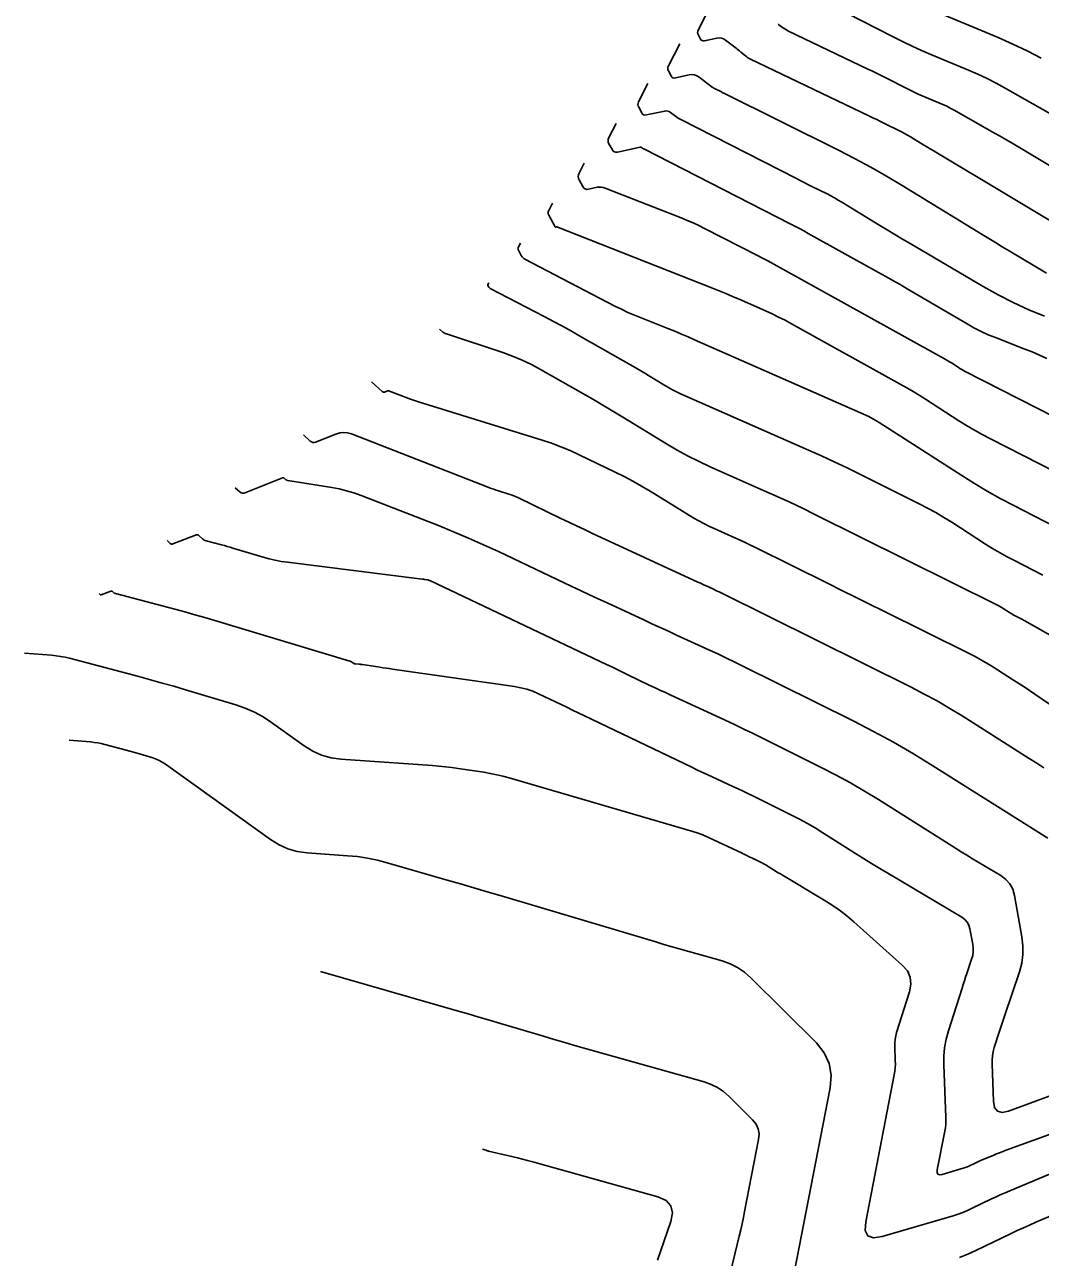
# Model space of a CAD drawing. Extents: x 1354696 to 1366163, y 660729 to 670380.
# Drawn here: x 1359937.4 to 1360076.9, y 663960.8 to 664130.1 of the extents above; entities that cross this region are included whole.
import ezdxf

# ---------------------------------------------------------------- set-up
doc = ezdxf.new("R2010")
doc.units = 0
doc.layers.add('R_Contours', color=7, linetype='Continuous')

msp = doc.modelspace()

# ---------------------------------------------------------------- linework, layer by layer
at = {"layer": 'R_Contours'}
for points in [[(1360031.75, 664132.93), (1360029.91, 664129.32), (1360029.85, 664129.16), (1360029.83, 664129.01), (1360029.85, 664128.85), (1360029.92, 664128.7), (1360030.25, 664128.08), (1360030.35, 664127.95), (1360030.47, 664127.87), (1360030.61, 664127.84), (1360030.77, 664127.85), (1360032.46, 664128.21), (1360032.79, 664128.25), (1360033.1, 664128.22), (1360033.4, 664128.11), (1360033.68, 664127.94), (1360035.12, 664126.84), (1360035.28, 664126.71), (1360035.45, 664126.58), (1360035.61, 664126.45), (1360035.77, 664126.31), (1360036.42, 664125.77), (1360036.58, 664125.64), (1360036.75, 664125.52), (1360036.93, 664125.41), (1360037.12, 664125.31), (1360053.37, 664117.54), (1360053.9, 664117.28), (1360054.43, 664117.02), (1360054.96, 664116.76), (1360055.49, 664116.5), (1360057.85, 664115.33), (1360058.26, 664115.12), (1360058.66, 664114.91), (1360059.05, 664114.68), (1360059.44, 664114.45), (1360061, 664113.49), (1360061.39, 664113.25), (1360061.78, 664113.02), (1360062.17, 664112.78), (1360062.56, 664112.55), (1360082.64, 664100.52)], [(1360048.08, 664132.8), (1360056.8, 664128.33), (1360058.05, 664127.7), (1360059.31, 664127.1), (1360060.58, 664126.52), (1360061.87, 664125.97), (1360067.03, 664123.81), (1360068.31, 664123.26), (1360069.58, 664122.66), (1360070.82, 664122.03), (1360072.05, 664121.36), (1360086.55, 664113.14)], [(1360077.03, 664125.48), (1360075.09, 664126.47), (1360073.11, 664127.4), (1360071.11, 664128.28), (1360060.99, 664132.51)], [(1360040.88, 664130.13), (1360041.22, 664129.86), (1360041.58, 664129.61), (1360041.95, 664129.39), (1360042.34, 664129.18), (1360053.23, 664123.97), (1360053.87, 664123.66), (1360054.51, 664123.35), (1360055.14, 664123.03), (1360055.78, 664122.71), (1360058.47, 664121.33), (1360059.02, 664121.05), (1360059.57, 664120.79), (1360060.13, 664120.54), (1360060.69, 664120.3), (1360062.95, 664119.35), (1360063.51, 664119.11), (1360064.06, 664118.85), (1360064.61, 664118.57), (1360065.15, 664118.28), (1360070.2, 664115.41), (1360071.22, 664114.83), (1360072.24, 664114.24), (1360073.25, 664113.65), (1360074.26, 664113.05), (1360087.53, 664105.1)], [(1360077.74, 664095.94), (1360072.6, 664099.02), (1360071.68, 664099.57), (1360070.76, 664100.13), (1360069.85, 664100.69), (1360068.93, 664101.25), (1360057.94, 664107.99), (1360055.79, 664109.27), (1360053.61, 664110.51), (1360051.4, 664111.7), (1360049.17, 664112.84), (1360033.42, 664120.66), (1360033.31, 664120.71), (1360033.21, 664120.76), (1360033.11, 664120.82), (1360033.01, 664120.87), (1360032.05, 664121.36), (1360031.99, 664121.39), (1360031.93, 664121.42), (1360031.88, 664121.46), (1360031.83, 664121.5), (1360030.06, 664122.85), (1360029.74, 664123.05), (1360029.41, 664123.17), (1360029.05, 664123.2), (1360028.68, 664123.16), (1360026.79, 664122.75), (1360026.61, 664122.74), (1360026.45, 664122.78), (1360026.32, 664122.87), (1360026.21, 664123.02), (1360025.83, 664123.71), (1360025.76, 664123.88), (1360025.74, 664124.05), (1360025.76, 664124.23), (1360025.82, 664124.4), (1360027.38, 664127.45)], [(1360077.48, 664090.03), (1360075.31, 664090.92), (1360073.18, 664091.9), (1360071.1, 664092.95), (1360069.06, 664094.1), (1360059.01, 664100), (1360057.97, 664100.62), (1360056.93, 664101.24), (1360055.89, 664101.87), (1360054.86, 664102.5), (1360049.66, 664105.68), (1360049.16, 664105.98), (1360048.65, 664106.27), (1360048.13, 664106.55), (1360047.61, 664106.82), (1360045.51, 664107.86), (1360044.98, 664108.12), (1360044.46, 664108.39), (1360043.94, 664108.65), (1360043.41, 664108.92), (1360027.53, 664117.02), (1360027.34, 664117.13), (1360027.15, 664117.24), (1360026.97, 664117.36), (1360026.79, 664117.49), (1360026.1, 664118.02), (1360025.92, 664118.14), (1360025.73, 664118.2), (1360025.53, 664118.22), (1360025.32, 664118.2), (1360022.8, 664117.66), (1360022.61, 664117.64), (1360022.43, 664117.69), (1360022.29, 664117.79), (1360022.17, 664117.95), (1360021.75, 664118.72), (1360021.67, 664118.91), (1360021.64, 664119.1), (1360021.66, 664119.29), (1360021.74, 664119.49), (1360023.01, 664121.98)], [(1360018.64, 664116.5), (1360017.65, 664114.57), (1360017.57, 664114.36), (1360017.55, 664114.15), (1360017.58, 664113.93), (1360017.67, 664113.72), (1360018.13, 664112.88), (1360018.26, 664112.71), (1360018.42, 664112.59), (1360018.6, 664112.55), (1360018.82, 664112.56), (1360021.96, 664113.24), (1360022.01, 664113.24), (1360022.05, 664113.24), (1360022.09, 664113.22), (1360022.13, 664113.2), (1360022.28, 664113.09), (1360022.32, 664113.06), (1360022.36, 664113.03), (1360022.4, 664113.01), (1360022.44, 664112.99), (1360042.57, 664102.71), (1360043.19, 664102.39), (1360043.81, 664102.06), (1360044.43, 664101.73), (1360045.04, 664101.39), (1360054.68, 664096.05), (1360055.67, 664095.5), (1360056.65, 664094.94), (1360057.64, 664094.37), (1360058.62, 664093.8), (1360066.85, 664088.96), (1360067.79, 664088.43), (1360068.76, 664087.94), (1360069.74, 664087.49), (1360070.74, 664087.08), (1360074.79, 664085.52), (1360075.8, 664085.12), (1360076.79, 664084.69), (1360077.78, 664084.24)], [(1360091.31, 664069.83), (1360066.59, 664082.45), (1360066.34, 664082.58), (1360066.1, 664082.72), (1360065.86, 664082.86), (1360065.62, 664083.01), (1360064.69, 664083.61), (1360064.45, 664083.76), (1360064.22, 664083.9), (1360063.98, 664084.04), (1360063.74, 664084.18), (1360039.9, 664097.39), (1360039.47, 664097.63), (1360039.03, 664097.87), (1360038.58, 664098.1), (1360038.14, 664098.33), (1360030.79, 664102.08), (1360030, 664102.47), (1360029.21, 664102.84), (1360028.41, 664103.19), (1360027.6, 664103.52), (1360017.14, 664107.63), (1360016.87, 664107.72), (1360016.6, 664107.76), (1360016.32, 664107.77), (1360016.04, 664107.73), (1360014.84, 664107.47), (1360014.6, 664107.45), (1360014.4, 664107.5), (1360014.22, 664107.62), (1360014.08, 664107.82), (1360013.58, 664108.74), (1360013.48, 664108.96), (1360013.45, 664109.19), (1360013.48, 664109.42), (1360013.56, 664109.65), (1360014.27, 664111.03)], [(1360009.9, 664105.55), (1360009.39, 664104.56), (1360009.33, 664104.4), (1360009.31, 664104.24), (1360009.34, 664104.07), (1360009.4, 664103.91), (1360010.29, 664102.3), (1360010.3, 664102.28), (1360010.32, 664102.27), (1360010.33, 664102.26), (1360010.36, 664102.27), (1360010.45, 664102.29), (1360010.47, 664102.29), (1360010.49, 664102.29), (1360010.51, 664102.28), (1360010.53, 664102.28), (1360031.88, 664093.88), (1360032.8, 664093.51), (1360033.72, 664093.14), (1360034.63, 664092.75), (1360035.54, 664092.35), (1360039.16, 664090.75), (1360040.06, 664090.34), (1360040.96, 664089.91), (1360041.84, 664089.46), (1360042.71, 664088.99), (1360057.67, 664080.69), (1360058.55, 664080.2), (1360059.42, 664079.69), (1360060.28, 664079.16), (1360061.13, 664078.62), (1360065.72, 664075.66), (1360066.78, 664075), (1360067.85, 664074.36), (1360068.93, 664073.76), (1360070.04, 664073.17), (1360085.66, 664065.2)], [(1360005.53, 664100.07), (1360005.22, 664099.48), (1360005.19, 664099.38), (1360005.17, 664099.28), (1360005.19, 664099.18), (1360005.23, 664099.09), (1360005.63, 664098.35), (1360005.73, 664098.2), (1360005.84, 664098.07), (1360005.97, 664097.96), (1360006.12, 664097.87), (1360018.49, 664091.42), (1360019.37, 664090.97), (1360020.27, 664090.55), (1360021.17, 664090.15), (1360022.09, 664089.78), (1360025.77, 664088.33), (1360026.69, 664087.96), (1360027.61, 664087.58), (1360028.52, 664087.2), (1360029.43, 664086.8), (1360053.33, 664076.23), (1360053.42, 664076.19), (1360053.51, 664076.15), (1360053.6, 664076.1), (1360053.69, 664076.05), (1360054.54, 664075.58), (1360054.59, 664075.55), (1360054.64, 664075.52), (1360054.7, 664075.49), (1360054.75, 664075.45), (1360066.11, 664068.13), (1360067.84, 664067.04), (1360069.59, 664066), (1360071.37, 664065.01), (1360073.18, 664064.06), (1360080.45, 664060.34)], [(1360077.26, 664054.46), (1360073.26, 664056.5), (1360072.27, 664057.02), (1360071.29, 664057.57), (1360070.33, 664058.14), (1360069.38, 664058.74), (1360064.75, 664061.72), (1360063.66, 664062.4), (1360062.55, 664063.05), (1360061.42, 664063.67), (1360060.27, 664064.26), (1360052.11, 664068.32), (1360050.36, 664069.18), (1360048.6, 664070.02), (1360046.83, 664070.84), (1360045.05, 664071.63), (1360027.42, 664079.43), (1360026.85, 664079.7), (1360026.3, 664079.97), (1360025.75, 664080.27), (1360025.22, 664080.59), (1360023.1, 664081.89), (1360022.57, 664082.21), (1360022.03, 664082.53), (1360021.5, 664082.84), (1360020.96, 664083.15), (1360013.75, 664087.26), (1360012.52, 664087.95), (1360011.28, 664088.64), (1360010.04, 664089.31), (1360008.78, 664089.97), (1360001.36, 664093.85), (1360001.31, 664093.88), (1360001.26, 664093.91), (1360001.22, 664093.96), (1360001.19, 664094.01), (1360001.05, 664094.26), (1360001.04, 664094.29), (1360001.04, 664094.33), (1360001.04, 664094.36), (1360001.05, 664094.39), (1360001.16, 664094.6)], [(1359994.4, 664088.26), (1359994.87, 664087.84), (1359994.95, 664087.78), (1359995.03, 664087.72), (1359995.13, 664087.67), (1359995.22, 664087.63), (1360003.11, 664085.02), (1360004.44, 664084.54), (1360005.75, 664084), (1360007.02, 664083.4), (1360008.27, 664082.72), (1360014.09, 664079.4), (1360015.47, 664078.61), (1360016.84, 664077.81), (1360018.21, 664076.99), (1360019.57, 664076.17), (1360025.56, 664072.49), (1360027.03, 664071.63), (1360028.52, 664070.82), (1360030.04, 664070.05), (1360031.58, 664069.34), (1360039, 664066.06), (1360040.75, 664065.27), (1360042.49, 664064.47), (1360044.22, 664063.64), (1360045.95, 664062.8), (1360071, 664050.34), (1360071.21, 664050.24), (1360071.41, 664050.12), (1360071.61, 664050.01), (1360071.81, 664049.88), (1360072.65, 664049.34), (1360072.82, 664049.24), (1360072.99, 664049.13), (1360073.17, 664049.03), (1360073.35, 664048.94), (1360074.07, 664048.57), (1360074.25, 664048.48), (1360074.43, 664048.38), (1360074.61, 664048.28), (1360074.78, 664048.19), (1360082.48, 664043.84)], [(1360086.97, 664030.76), (1360076.16, 664038.13), (1360075.43, 664038.62), (1360074.69, 664039.11), (1360073.95, 664039.59), (1360073.21, 664040.06), (1360070.22, 664041.95), (1360069.47, 664042.41), (1360068.71, 664042.85), (1360067.93, 664043.27), (1360067.15, 664043.68), (1360055.33, 664049.54), (1360053.44, 664050.48), (1360051.54, 664051.42), (1360049.65, 664052.37), (1360047.76, 664053.31), (1360037.8, 664058.25), (1360037.1, 664058.6), (1360036.39, 664058.94), (1360035.68, 664059.27), (1360034.96, 664059.59), (1360032.09, 664060.86), (1360031.38, 664061.19), (1360030.68, 664061.54), (1360029.99, 664061.91), (1360029.31, 664062.31), (1360023.33, 664065.98), (1360022.15, 664066.68), (1360020.95, 664067.36), (1360019.74, 664068), (1360018.51, 664068.61), (1360013.57, 664071), (1360012.33, 664071.58), (1360011.06, 664072.1), (1360009.78, 664072.58), (1360008.48, 664073.01), (1359991.52, 664078.26), (1359991.1, 664078.39), (1359990.67, 664078.54), (1359990.26, 664078.69), (1359989.84, 664078.84), (1359987.52, 664079.75), (1359987.44, 664079.77), (1359987.35, 664079.78), (1359987.26, 664079.77), (1359987.18, 664079.75), (1359986.83, 664079.61), (1359986.75, 664079.59), (1359986.67, 664079.59), (1359986.6, 664079.62), (1359986.52, 664079.67), (1359985.05, 664081)], [(1360077.4, 664027.98), (1360076.4, 664028.64), (1360075.39, 664029.3), (1360074.38, 664029.94), (1360066.19, 664035.12), (1360064.48, 664036.17), (1360062.73, 664037.18), (1360060.97, 664038.14), (1360059.17, 664039.06), (1360033.06, 664052.03), (1360032.79, 664052.16), (1360032.53, 664052.28), (1360032.27, 664052.41), (1360032, 664052.53), (1360030.94, 664053.02), (1360030.67, 664053.14), (1360030.41, 664053.26), (1360030.14, 664053.39), (1360029.88, 664053.51), (1360015.39, 664060.2), (1360014.3, 664060.71), (1360013.22, 664061.22), (1360012.14, 664061.73), (1360011.06, 664062.25), (1360005.25, 664065.06), (1360004.92, 664065.21), (1360004.59, 664065.35), (1360004.25, 664065.48), (1360003.91, 664065.59), (1360002.52, 664066.02), (1360002.18, 664066.13), (1360001.84, 664066.25), (1360001.5, 664066.37), (1360001.16, 664066.5), (1359982.31, 664073.85), (1359981.77, 664074), (1359981.24, 664074.05), (1359980.7, 664074), (1359980.17, 664073.84), (1359977.37, 664072.74), (1359977.17, 664072.69), (1359976.99, 664072.7), (1359976.81, 664072.76), (1359976.65, 664072.87), (1359975.7, 664073.73)], [(1359966.34, 664066.47), (1359967.04, 664065.84), (1359967.16, 664065.76), (1359967.29, 664065.71), (1359967.42, 664065.71), (1359967.57, 664065.74), (1359972.84, 664067.81), (1359972.9, 664067.83), (1359972.97, 664067.83), (1359973.03, 664067.81), (1359973.08, 664067.77), (1359973.3, 664067.57), (1359973.35, 664067.52), (1359973.41, 664067.49), (1359973.48, 664067.46), (1359973.55, 664067.45), (1359979.6, 664066.49), (1359980.63, 664066.3), (1359981.64, 664066.05), (1359982.64, 664065.75), (1359983.62, 664065.4), (1359994.24, 664061.26), (1359996.32, 664060.42), (1359998.39, 664059.55), (1360000.45, 664058.64), (1360002.48, 664057.7), (1360012.56, 664052.91), (1360013.77, 664052.34), (1360014.98, 664051.77), (1360016.19, 664051.2), (1360017.41, 664050.64), (1360022.44, 664048.31), (1360023.57, 664047.79), (1360024.7, 664047.27), (1360025.82, 664046.75), (1360026.95, 664046.23), (1360031.47, 664044.16), (1360032.6, 664043.64), (1360033.72, 664043.11), (1360034.84, 664042.57), (1360035.95, 664042.02), (1360051.2, 664034.45), (1360054, 664033.01), (1360056.76, 664031.51), (1360059.48, 664029.93), (1360062.16, 664028.29), (1360077.91, 664018.33)], [(1360078.1, 663982.89), (1360072.51, 663980.85), (1360071.65, 663980.67), (1360071.02, 663980.83), (1360070.63, 663981.35), (1360070.47, 663982.22), (1360070.27, 663987.29), (1360070.27, 663987.87), (1360070.32, 663988.45), (1360070.42, 663989.02), (1360070.58, 663989.58), (1360071.29, 663991.82), (1360071.47, 663992.38), (1360071.65, 663992.94), (1360071.84, 663993.49), (1360072.02, 663994.05), (1360074.03, 663999.98), (1360074.34, 664001.16), (1360074.51, 664002.35), (1360074.52, 664003.56), (1360074.38, 664004.77), (1360073.36, 664010.48), (1360073.12, 664011.32), (1360072.72, 664012.05), (1360072.18, 664012.68), (1360071.47, 664013.2), (1360068.35, 664015.06), (1360067.57, 664015.52), (1360066.79, 664015.99), (1360066.02, 664016.47), (1360065.25, 664016.96), (1360054.66, 664023.65), (1360052.76, 664024.81), (1360050.84, 664025.93), (1360048.88, 664026.99), (1360046.9, 664028.01), (1360037.45, 664032.7), (1360036.18, 664033.33), (1360034.91, 664033.94), (1360033.64, 664034.54), (1360032.36, 664035.13), (1360026.15, 664037.99), (1360025.41, 664038.33), (1360024.67, 664038.67), (1360023.93, 664039.02), (1360023.2, 664039.37), (1360020.26, 664040.79), (1360019.52, 664041.14), (1360018.78, 664041.49), (1360018.05, 664041.85), (1360017.31, 664042.2), (1359993.06, 664053.72), (1359992.98, 664053.75), (1359992.9, 664053.78), (1359992.82, 664053.8), (1359992.73, 664053.82), (1359992.38, 664053.87), (1359992.29, 664053.88), (1359992.2, 664053.89), (1359992.11, 664053.9), (1359992.02, 664053.92), (1359973.52, 664056.24), (1359972.67, 664056.36), (1359971.83, 664056.52), (1359971, 664056.72), (1359970.18, 664056.95), (1359966.04, 664058.19), (1359965.65, 664058.31), (1359965.25, 664058.42), (1359964.86, 664058.53), (1359964.46, 664058.63), (1359962.37, 664059.18), (1359962.23, 664059.23), (1359962.1, 664059.29), (1359961.97, 664059.37), (1359961.85, 664059.47), (1359961.41, 664059.88), (1359961.29, 664059.96), (1359961.17, 664060.01), (1359961.04, 664060.01), (1359960.9, 664059.97), (1359957.77, 664058.75), (1359957.68, 664058.72), (1359957.59, 664058.72), (1359957.51, 664058.75), (1359957.43, 664058.81), (1359956.99, 664059.2)], [(1360079.69, 663978.21), (1360072.05, 663975.43), (1360071.67, 663975.28), (1360071.28, 663975.13), (1360070.9, 663974.98), (1360070.51, 663974.82), (1360068.61, 663974.02), (1360068.42, 663973.94), (1360068.23, 663973.85), (1360068.03, 663973.77), (1360067.84, 663973.68), (1360067.09, 663973.31), (1360066.9, 663973.22), (1360066.7, 663973.14), (1360066.51, 663973.07), (1360066.31, 663973.01), (1360063.42, 663972.16), (1360063.06, 663972.11), (1360062.84, 663972.19), (1360062.73, 663972.41), (1360062.75, 663972.77), (1360063.79, 663978.1), (1360063.86, 663978.57), (1360063.91, 663979.03), (1360063.93, 663979.5), (1360063.93, 663979.97), (1360063.64, 663987.19), (1360063.65, 663988.38), (1360063.75, 663989.56), (1360063.96, 663990.73), (1360064.28, 663991.88), (1360066.15, 663997.75), (1360066.31, 663998.25), (1360066.47, 663998.75), (1360066.63, 663999.25), (1360066.8, 663999.74), (1360067.47, 664001.73), (1360067.61, 664002.23), (1360067.68, 664002.73), (1360067.68, 664003.24), (1360067.62, 664003.76), (1360067.24, 664005.88), (1360067.1, 664006.38), (1360066.87, 664006.81), (1360066.55, 664007.17), (1360066.13, 664007.48), (1360055.97, 664013.52), (1360054.86, 664014.19), (1360053.74, 664014.87), (1360052.64, 664015.55), (1360051.54, 664016.24), (1360047.03, 664019.09), (1360045.98, 664019.74), (1360044.91, 664020.35), (1360043.83, 664020.94), (1360042.74, 664021.5), (1360037.51, 664024.1), (1360036.81, 664024.44), (1360036.11, 664024.78), (1360035.4, 664025.12), (1360034.69, 664025.44), (1360031.86, 664026.75), (1360031.15, 664027.07), (1360030.44, 664027.4), (1360029.74, 664027.74), (1360029.04, 664028.07), (1360014.23, 664035.19), (1360013.45, 664035.57), (1360012.67, 664035.94), (1360011.89, 664036.31), (1360011.11, 664036.69), (1360007.98, 664038.17), (1360007.19, 664038.51), (1360006.38, 664038.79), (1360005.55, 664039.01), (1360004.71, 664039.16), (1359987.93, 664041.56), (1359987.5, 664041.62), (1359987.07, 664041.69), (1359986.63, 664041.75), (1359986.2, 664041.82), (1359983.83, 664042.18), (1359983.71, 664042.2), (1359983.6, 664042.21), (1359983.49, 664042.22), (1359983.38, 664042.23), (1359982.85, 664042.27), (1359982.78, 664042.28), (1359982.71, 664042.29), (1359982.65, 664042.32), (1359982.59, 664042.36), (1359982.35, 664042.53), (1359982.29, 664042.57), (1359982.23, 664042.6), (1359982.16, 664042.63), (1359982.09, 664042.66), (1359963.53, 664048.23), (1359962.16, 664048.64), (1359960.79, 664049.03), (1359959.42, 664049.41), (1359958.04, 664049.78), (1359949.89, 664051.93), (1359949.83, 664051.95), (1359949.77, 664051.98), (1359949.72, 664052.01), (1359949.67, 664052.05), (1359949.48, 664052.22), (1359949.44, 664052.25), (1359949.39, 664052.27), (1359949.33, 664052.27), (1359949.27, 664052.26), (1359947.96, 664051.75), (1359947.93, 664051.74), (1359947.89, 664051.74), (1359947.86, 664051.75), (1359947.83, 664051.77), (1359947.64, 664051.94)], [(1359937.43, 664043.77), (1359941.14, 664043.46), (1359941.76, 664043.4), (1359942.37, 664043.31), (1359942.98, 664043.19), (1359943.58, 664043.04), (1359953.13, 664040.53), (1359954.73, 664040.1), (1359956.33, 664039.65), (1359957.93, 664039.2), (1359959.52, 664038.72), (1359966.42, 664036.65), (1359967.72, 664036.2), (1359968.97, 664035.65), (1359970.17, 664035), (1359971.33, 664034.24), (1359975.83, 664031.01), (1359976.99, 664030.29), (1359978.21, 664029.75), (1359979.5, 664029.39), (1359980.85, 664029.2), (1359993.43, 664028.32), (1359994.32, 664028.25), (1359995.2, 664028.16), (1359996.09, 664028.05), (1359996.97, 664027.92), (1360000.5, 664027.39), (1360001.37, 664027.24), (1360002.25, 664027.06), (1360003.11, 664026.85), (1360003.97, 664026.62), (1360029.17, 664019.24), (1360029.9, 664019.01), (1360030.63, 664018.75), (1360031.34, 664018.45), (1360032.04, 664018.13), (1360035.95, 664016.26), (1360036.08, 664016.19), (1360036.22, 664016.13), (1360036.35, 664016.06), (1360036.49, 664016), (1360037.03, 664015.75), (1360037.17, 664015.69), (1360037.3, 664015.63), (1360037.44, 664015.56), (1360037.57, 664015.49), (1360038.58, 664015), (1360038.79, 664014.89), (1360038.99, 664014.78), (1360039.2, 664014.66), (1360039.4, 664014.53), (1360040.26, 664013.99), (1360040.47, 664013.86), (1360040.69, 664013.72), (1360040.9, 664013.59), (1360041.11, 664013.47), (1360047.23, 664009.83), (1360048.3, 664009.15), (1360049.34, 664008.43), (1360050.34, 664007.66), (1360051.31, 664006.84), (1360057.94, 664000.92), (1360058.64, 664000.12), (1360059.04, 663999.24), (1360059.14, 663998.28), (1360058.95, 663997.23), (1360057.17, 663991.66), (1360057.04, 663991.19), (1360056.96, 663990.71), (1360056.91, 663990.23), (1360056.91, 663989.74), (1360056.99, 663987.79), (1360057, 663987.3), (1360056.97, 663986.81), (1360056.92, 663986.33), (1360056.84, 663985.85), (1360052.93, 663965.67), (1360052.86, 663964.47), (1360053.21, 663963.73), (1360053.98, 663963.45), (1360055.17, 663963.63), (1360064.92, 663966.49), (1360065.6, 663966.7), (1360066.26, 663966.94), (1360066.92, 663967.21), (1360067.56, 663967.51), (1360070.12, 663968.74), (1360070.76, 663969.05), (1360071.4, 663969.34), (1360072.05, 663969.63), (1360072.7, 663969.91), (1360080.77, 663973.3)], [(1359943.54, 664031.8), (1359946.49, 664031.55), (1359946.98, 664031.5), (1359947.46, 664031.43), (1359947.95, 664031.34), (1359948.42, 664031.22), (1359950.87, 664030.58), (1359951.38, 664030.44), (1359951.88, 664030.3), (1359952.39, 664030.15), (1359952.89, 664030.01), (1359954.91, 664029.4), (1359955.4, 664029.23), (1359955.88, 664029.02), (1359956.33, 664028.77), (1359956.77, 664028.49), (1359971.2, 664018.14), (1359972.36, 664017.41), (1359973.59, 664016.87), (1359974.87, 664016.51), (1359976.23, 664016.32), (1359981.77, 664015.93), (1359983.15, 664015.8), (1359984.52, 664015.59), (1359985.87, 664015.31), (1359987.21, 664014.96), (1359995.46, 664012.58), (1359997.28, 664012.05), (1359999.1, 664011.52), (1360000.92, 664010.99), (1360002.73, 664010.45), (1360024.08, 664004.09), (1360025.21, 664003.75), (1360026.35, 664003.42), (1360027.49, 664003.09), (1360028.63, 664002.77), (1360033.2, 664001.49), (1360034.3, 664001.1), (1360035.33, 664000.59), (1360036.28, 663999.94), (1360037.16, 663999.17), (1360046.15, 663990.23), (1360047.24, 663988.88), (1360047.92, 663987.39), (1360048.19, 663985.79), (1360048.04, 663984.05), (1360043.11, 663958.64)], [(1359978.07, 664000.05), (1359996.83, 663994.63), (1359998.31, 663994.2), (1359999.79, 663993.77), (1360001.27, 663993.33), (1360002.75, 663992.89), (1360008.66, 663991.13), (1360010.14, 663990.7), (1360011.62, 663990.26), (1360013.1, 663989.84), (1360014.59, 663989.42), (1360030.75, 663984.87), (1360031.7, 663984.53), (1360032.59, 663984.09), (1360033.41, 663983.53), (1360034.17, 663982.87), (1360037.39, 663979.66), (1360037.87, 663979.07), (1360038.16, 663978.42), (1360038.28, 663977.72), (1360038.22, 663976.96), (1360036.3, 663967.09), (1360036.13, 663966.23), (1360035.95, 663965.38), (1360035.76, 663964.53), (1360035.56, 663963.68), (1360033.76, 663956.26)], [(1360024.34, 663960.38), (1360026.16, 663965.68), (1360026.39, 663966.88), (1360026.17, 663967.85), (1360025.5, 663968.59), (1360024.38, 663969.08), (1360007.87, 663973.72), (1360007.19, 663973.91), (1360006.5, 663974.09), (1360005.81, 663974.27), (1360005.11, 663974.43), (1360001.11, 663975.37), (1360001.02, 663975.39), (1360000.94, 663975.42), (1360000.87, 663975.44), (1360000.79, 663975.47), (1360000.32, 663975.65)], [(1360065.82, 663960.75), (1360066.94, 663961.2), (1360068.03, 663961.7), (1360072.9, 663964.05), (1360073.73, 663964.45), (1360074.58, 663964.84), (1360075.42, 663965.21), (1360076.27, 663965.58), (1360080.96, 663967.55)]]:
    msp.add_lwpolyline(points, dxfattribs=at)

doc.saveas('drawing.dxf')
